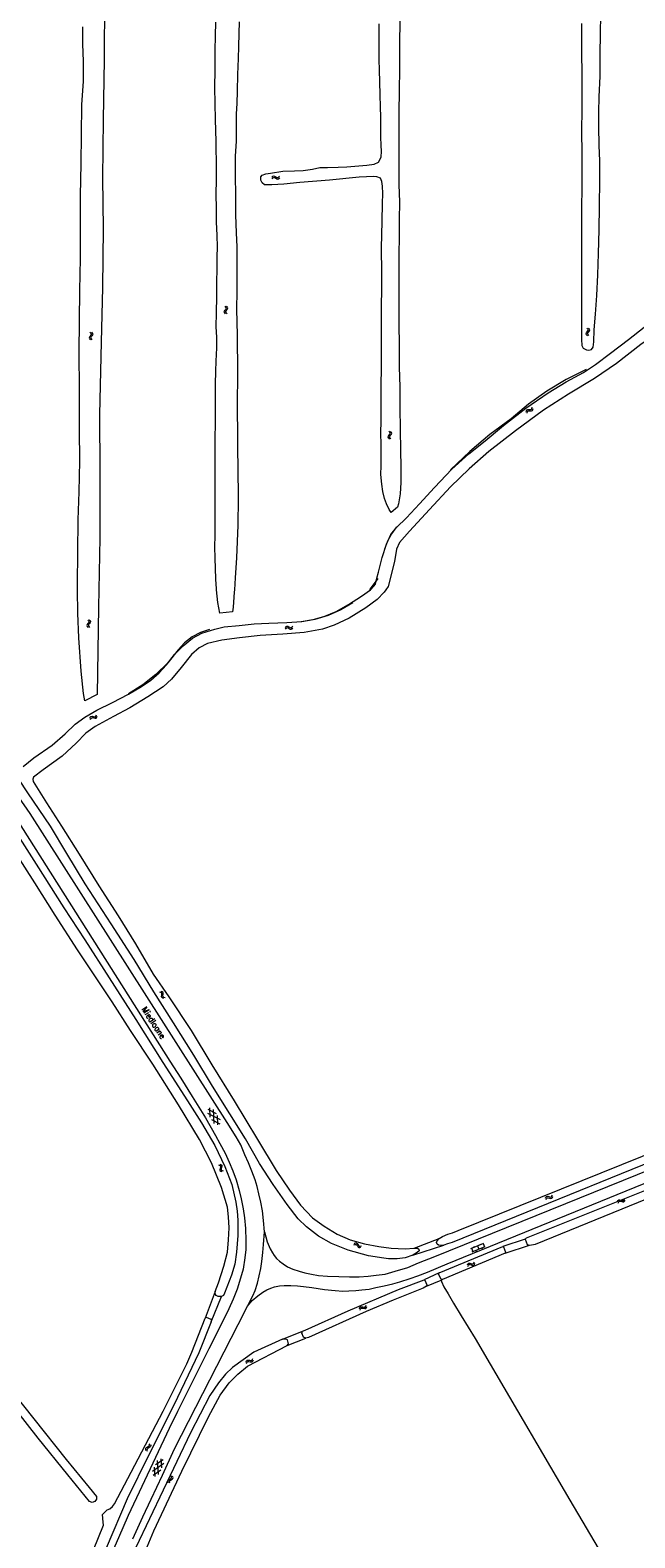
# Model space of a CAD drawing. Header units: metres. Extents: x 189705 to 199106, y 581686 to 588448.
# Tile 541 of 555: x 198564 to 198762, y 587189 to 587684. Entities that reach past the tile are written whole.
import ezdxf

# ---------------------------------------------------------------- set-up
doc = ezdxf.new("R2010")
doc.units = ezdxf.units.M
doc.layers.add('B-WA-OG-GBKN-G', color=7, linetype='Continuous', lineweight=18)
doc.styles.add('Style-STANDARD', font='STANDARD.shx')

msp = doc.modelspace()

# ---------------------------------------------------------------- linework, layer by layer
at = {"layer": 'B-WA-OG-GBKN-G'}
for p, q in [((198642.943, 587635.495), (198643.213, 587635.799)), ((198643.008, 587635.002), (198643.281, 587635.305)), ((198643.213, 587635.799), (198643.505, 587635.948)), ((198643.281, 587635.305), (198643.574, 587635.452)), ((198643.505, 587635.948), (198643.837, 587635.883)), ((198643.574, 587635.452), (198643.894, 587635.389)), ((198643.837, 587635.883), (198644.179, 587635.663)), ((198643.894, 587635.389), (198644.246, 587635.171)), ((198644.179, 587635.663), (198644.524, 587635.443)), ((198644.246, 587635.171), (198644.589, 587634.949)), ((198644.524, 587635.443), (198644.846, 587635.377)), ((198644.589, 587634.949), (198644.911, 587634.882)), ((198644.846, 587635.377), (198645.147, 587635.527)), ((198644.911, 587634.882), (198645.212, 587635.035)), ((198645.147, 587635.527), (198645.42, 587635.831)), ((198645.212, 587635.035), (198645.485, 587635.339)), ((198627.313, 587591.232), (198627.405, 587591.558)), ((198627.405, 587591.558), (198627.651, 587591.882)), ((198627.863, 587592.836), (198627.581, 587593.132)), ((198627.651, 587591.882), (198627.897, 587592.208)), ((198627.813, 587591.262), (198627.901, 587591.576)), ((198627.989, 587592.524), (198627.863, 587592.836)), ((198627.897, 587592.208), (198627.989, 587592.524)), ((198627.901, 587591.576), (198628.147, 587591.91)), ((198628.359, 587592.862), (198628.077, 587593.158)), ((198628.147, 587591.91), (198628.395, 587592.234)), ((198628.487, 587592.55), (198628.359, 587592.862)), ((198628.395, 587592.234), (198628.487, 587592.55)), ((198627.439, 587590.93), (198627.313, 587591.232)), ((198627.721, 587590.636), (198627.439, 587590.93)), ((198627.937, 587590.958), (198627.813, 587591.262)), ((198628.217, 587590.662), (198627.937, 587590.958)), ((198583.05, 587583.007), (198582.959, 587582.691)), ((198582.959, 587582.691), (198583.088, 587582.379)), ((198583.297, 587583.332), (198583.05, 587583.007)), ((198583.088, 587582.379), (198583.371, 587582.084)), ((198583.223, 587584.579), (198583.504, 587584.284)), ((198583.542, 587583.666), (198583.297, 587583.332)), ((198583.548, 587583.034), (198583.457, 587582.718)), ((198583.457, 587582.718), (198583.584, 587582.406)), ((198583.504, 587584.284), (198583.629, 587583.981)), ((198583.629, 587583.981), (198583.542, 587583.666)), ((198583.793, 587583.361), (198583.548, 587583.034)), ((198583.584, 587582.406), (198583.867, 587582.111)), ((198583.719, 587584.607), (198584.002, 587584.314)), ((198584.038, 587583.686), (198583.793, 587583.361)), ((198584.002, 587584.314), (198584.129, 587584.012)), ((198584.129, 587584.012), (198584.038, 587583.686)), ((198746.069, 587584.023), (198746.153, 587584.351)), ((198746.202, 587583.724), (198746.069, 587584.023)), ((198746.153, 587584.351), (198746.392, 587584.68)), ((198746.49, 587583.436), (198746.202, 587583.724)), ((198746.582, 587585.639), (198746.294, 587585.928)), ((198746.392, 587584.68), (198746.631, 587585.012)), ((198746.568, 587584.064), (198746.649, 587584.38)), ((198746.699, 587583.763), (198746.568, 587584.064)), ((198746.715, 587585.33), (198746.582, 587585.639)), ((198746.631, 587585.012), (198746.715, 587585.33)), ((198746.649, 587584.38), (198746.887, 587584.719)), ((198746.985, 587583.473), (198746.699, 587583.763)), ((198747.078, 587585.676), (198746.789, 587585.965)), ((198746.887, 587584.719), (198747.128, 587585.049)), ((198747.213, 587585.367), (198747.078, 587585.676)), ((198747.128, 587585.049), (198747.213, 587585.367)), ((198726.41, 587558.378), (198726.482, 587558.779)), ((198726.482, 587558.779), (198726.651, 587559.059)), ((198726.651, 587559.059), (198726.969, 587559.176)), ((198726.723, 587557.992), (198726.798, 587558.393)), ((198726.798, 587558.393), (198726.97, 587558.672)), ((198726.969, 587559.176), (198727.376, 587559.168)), ((198726.97, 587558.672), (198727.276, 587558.786)), ((198727.276, 587558.786), (198727.691, 587558.784)), ((198727.376, 587559.168), (198727.784, 587559.162)), ((198727.691, 587558.784), (198728.099, 587558.775)), ((198727.784, 587559.162), (198728.094, 587559.274)), ((198728.094, 587559.274), (198728.272, 587559.559)), ((198728.099, 587558.775), (198728.408, 587558.886)), ((198728.272, 587559.559), (198728.345, 587559.961)), ((198728.408, 587558.886), (198728.585, 587559.174)), ((198728.585, 587559.174), (198728.658, 587559.576)), ((198681.62, 587551.709), (198681.337, 587552.005)), ((198682.116, 587551.735), (198681.833, 587552.031)), ((198681.071, 587550.104), (198681.163, 587550.43)), ((198681.198, 587549.802), (198681.071, 587550.104)), ((198681.163, 587550.43), (198681.409, 587550.755)), ((198681.48, 587549.509), (198681.198, 587549.802)), ((198681.409, 587550.755), (198681.654, 587551.081)), ((198681.571, 587550.135), (198681.659, 587550.449)), ((198681.696, 587549.831), (198681.571, 587550.135)), ((198681.746, 587551.397), (198681.62, 587551.709)), ((198681.654, 587551.081), (198681.746, 587551.397)), ((198681.659, 587550.449), (198681.905, 587550.783)), ((198681.976, 587549.535), (198681.696, 587549.831)), ((198681.905, 587550.783), (198682.152, 587551.107)), ((198682.244, 587551.423), (198682.116, 587551.735)), ((198682.152, 587551.107), (198682.244, 587551.423)), ((198582.306, 587488.554), (198582.209, 587488.239)), ((198582.209, 587488.239), (198582.332, 587487.925)), ((198582.559, 587488.874), (198582.306, 587488.554)), ((198582.332, 587487.925), (198582.61, 587487.625)), ((198582.507, 587490.123), (198582.783, 587489.823)), ((198582.81, 587489.204), (198582.559, 587488.874)), ((198582.804, 587488.572), (198582.707, 587488.258)), ((198582.707, 587488.258), (198582.829, 587487.944)), ((198582.783, 587489.823), (198582.902, 587489.517)), ((198583.055, 587488.895), (198582.804, 587488.572)), ((198582.902, 587489.517), (198582.81, 587489.204)), ((198582.829, 587487.944), (198583.106, 587487.644)), ((198583.004, 587490.141), (198583.281, 587489.843)), ((198583.306, 587489.215), (198583.055, 587488.895)), ((198583.281, 587489.843), (198583.403, 587489.539)), ((198583.403, 587489.539), (198583.306, 587489.215)), ((198647.306, 587487.583), (198647.569, 587487.895)), ((198647.385, 587487.093), (198647.649, 587487.403)), ((198647.569, 587487.895), (198647.856, 587488.052)), ((198647.649, 587487.403), (198647.938, 587487.558)), ((198647.856, 587488.052), (198648.189, 587487.995)), ((198647.938, 587487.558), (198648.26, 587487.504)), ((198648.189, 587487.995), (198648.538, 587487.785)), ((198648.26, 587487.504), (198648.618, 587487.295)), ((198648.538, 587487.785), (198648.888, 587487.575)), ((198648.888, 587487.575), (198649.212, 587487.517)), ((198649.212, 587487.517), (198649.509, 587487.675)), ((198649.509, 587487.675), (198649.773, 587487.987)), ((198649.587, 587487.185), (198649.852, 587487.497)), ((198648.618, 587487.295), (198648.967, 587487.082)), ((198648.967, 587487.082), (198649.291, 587487.024)), ((198649.291, 587487.024), (198649.587, 587487.185)), ((198583.18, 587457.786), (198583.337, 587458.162)), ((198583.337, 587458.162), (198583.564, 587458.398)), ((198583.402, 587457.342), (198583.562, 587457.717)), ((198583.562, 587457.717), (198583.791, 587457.952)), ((198583.564, 587458.398), (198583.9, 587458.444)), ((198583.791, 587457.952), (198584.114, 587457.996)), ((198583.9, 587458.444), (198584.295, 587458.348)), ((198584.114, 587457.996), (198584.519, 587457.904)), ((198584.295, 587458.348), (198584.692, 587458.252)), ((198584.519, 587457.904), (198584.915, 587457.806)), ((198584.692, 587458.252), (198585.018, 587458.294)), ((198584.915, 587457.806), (198585.241, 587457.847)), ((198585.018, 587458.294), (198585.254, 587458.534)), ((198585.241, 587457.847), (198585.476, 587458.089)), ((198585.254, 587458.534), (198585.413, 587458.91)), ((198585.476, 587458.089), (198585.635, 587458.466)), ((198606.527, 587367.69), (198606.136, 587367.808)), ((198606.791, 587367.48), (198606.527, 587367.69)), ((198606.946, 587367.956), (198606.555, 587368.075)), ((198606.758, 587366.352), (198606.813, 587366.755)), ((198606.839, 587366.023), (198606.758, 587366.352)), ((198606.866, 587367.16), (198606.791, 587367.48)), ((198606.813, 587366.755), (198606.866, 587367.16)), ((198607.097, 587365.822), (198606.839, 587366.023)), ((198607.211, 587367.748), (198606.946, 587367.956)), ((198607.487, 587365.705), (198607.097, 587365.822)), ((198607.181, 587366.612), (198607.231, 587367.024)), ((198607.259, 587366.295), (198607.181, 587366.612)), ((198607.287, 587367.428), (198607.211, 587367.748)), ((198607.231, 587367.024), (198607.287, 587367.428)), ((198607.517, 587366.092), (198607.259, 587366.295)), ((198607.906, 587365.972), (198607.517, 587366.092)), ((198621.911, 587329.382), (198624.617, 587327.976)), ((198622.68, 587326.74), (198622.545, 587329.788)), ((198623.984, 587324.695), (198623.781, 587329.287)), ((198621.843, 587328.052), (198625.922, 587325.932)), ((198623.145, 587326.01), (198625.851, 587324.602)), ((198625.217, 587324.197), (198625.082, 587327.247)), ((198625.407, 587311.107), (198625.78, 587310.942)), ((198625.78, 587310.942), (198626.012, 587310.71)), ((198625.955, 587309.983), (198625.852, 587309.589)), ((198625.852, 587309.589), (198625.89, 587309.262)), ((198625.854, 587311.323), (198626.228, 587311.161)), ((198625.89, 587309.262), (198626.129, 587309.024)), ((198626.052, 587310.387), (198625.955, 587309.983)), ((198626.012, 587310.71), (198626.052, 587310.387)), ((198626.228, 587311.161), (198626.461, 587310.932)), ((198626.402, 587310.202), (198626.301, 587309.806)), ((198626.301, 587309.806), (198626.339, 587309.479)), ((198626.339, 587309.479), (198626.576, 587309.24)), ((198626.503, 587310.596), (198626.402, 587310.202)), ((198626.461, 587310.932), (198626.503, 587310.596)), ((198626.576, 587309.24), (198626.951, 587309.077)), ((198626.129, 587309.024), (198626.504, 587308.86)), ((198732.679, 587300.121), (198732.853, 587300.489)), ((198732.853, 587300.489), (198733.09, 587300.715)), ((198732.88, 587299.667), (198733.056, 587300.034)), ((198733.056, 587300.034), (198733.296, 587300.258)), ((198733.09, 587300.715), (198733.427, 587300.745)), ((198733.296, 587300.258), (198733.621, 587300.288)), ((198733.427, 587300.745), (198733.817, 587300.631)), ((198733.621, 587300.288), (198734.021, 587300.178)), ((198733.817, 587300.631), (198734.21, 587300.518)), ((198734.021, 587300.178), (198734.412, 587300.062)), ((198734.21, 587300.518), (198734.538, 587300.545)), ((198734.412, 587300.062), (198734.74, 587300.089)), ((198734.538, 587300.545), (198734.784, 587300.774)), ((198734.74, 587300.089), (198734.986, 587300.32)), ((198734.784, 587300.774), (198734.96, 587301.143)), ((198734.986, 587300.32), (198735.161, 587300.689)), ((198756.371, 587298.988), (198756.551, 587299.354)), ((198756.551, 587299.354), (198756.791, 587299.576)), ((198756.791, 587299.576), (198757.129, 587299.601)), ((198757.129, 587299.601), (198757.518, 587299.48)), ((198757.518, 587299.48), (198757.908, 587299.36)), ((198757.908, 587299.36), (198758.237, 587299.382)), ((198758.237, 587299.382), (198758.487, 587299.607)), ((198758.487, 587299.607), (198758.668, 587299.973)), ((198758.681, 587299.15), (198758.862, 587299.516)), ((198756.565, 587298.531), (198756.747, 587298.895)), ((198756.747, 587298.895), (198756.99, 587299.116)), ((198756.99, 587299.116), (198757.316, 587299.141)), ((198757.316, 587299.141), (198757.714, 587299.024)), ((198757.714, 587299.024), (198758.103, 587298.901)), ((198758.103, 587298.901), (198758.431, 587298.923)), ((198758.431, 587298.923), (198758.681, 587299.15)), ((198669.78, 587284.803), (198670.155, 587284.96)), ((198669.93, 587285.276), (198670.304, 587285.436)), ((198670.155, 587284.96), (198670.484, 587284.969)), ((198670.304, 587285.436), (198670.631, 587285.448)), ((198670.484, 587284.969), (198670.746, 587284.777)), ((198670.631, 587285.448), (198670.904, 587285.247)), ((198670.746, 587284.777), (198670.972, 587284.429)), ((198670.904, 587285.247), (198671.121, 587284.903)), ((198670.972, 587284.429), (198671.188, 587284.083)), ((198671.121, 587284.903), (198671.339, 587284.558)), ((198671.339, 587284.558), (198671.603, 587284.36)), ((198671.603, 587284.36), (198671.939, 587284.369)), ((198671.939, 587284.369), (198672.316, 587284.528)), ((198708.215, 587283.636), (198712.492, 587285.328)), ((198709.175, 587284.339), (198709.286, 587284.06)), ((198710.353, 587284.482), (198710.795, 587283.366)), ((198711.312, 587285.184), (198711.423, 587284.905)), ((198712.306, 587285.255), (198712.747, 587284.139)), ((198671.188, 587284.083), (198671.452, 587283.885)), ((198671.452, 587283.885), (198671.789, 587283.895)), ((198671.789, 587283.895), (198672.165, 587284.055)), ((198708.401, 587283.709), (198708.842, 587282.593)), ((198708.656, 587282.52), (198712.933, 587284.212)), ((198709.82, 587282.981), (198709.931, 587282.702)), ((198711.771, 587283.752), (198711.882, 587283.474)), ((198707.066, 587278.192), (198707.256, 587278.552)), ((198707.248, 587277.73), (198707.44, 587278.089)), ((198707.256, 587278.552), (198707.503, 587278.767)), ((198707.44, 587278.089), (198707.689, 587278.303)), ((198707.503, 587278.767), (198707.841, 587278.783)), ((198707.689, 587278.303), (198708.015, 587278.318)), ((198707.841, 587278.783), (198708.226, 587278.652)), ((198708.015, 587278.318), (198708.41, 587278.19)), ((198708.226, 587278.652), (198708.613, 587278.522)), ((198708.41, 587278.19), (198708.795, 587278.058)), ((198708.613, 587278.522), (198708.942, 587278.534)), ((198708.795, 587278.058), (198709.124, 587278.07)), ((198708.942, 587278.534), (198709.198, 587278.753)), ((198709.124, 587278.07), (198709.38, 587278.29)), ((198709.198, 587278.753), (198709.39, 587279.114)), ((198709.38, 587278.29), (198709.571, 587278.651)), ((198673.486, 587264.369), (198673.715, 587264.615)), ((198673.715, 587264.615), (198673.862, 587264.997)), ((198673.949, 587264.178), (198674.097, 587264.559)), ((198671.663, 587263.808), (198671.809, 587264.188)), ((198671.809, 587264.188), (198672.029, 587264.431)), ((198671.898, 587263.37), (198672.047, 587263.749)), ((198672.029, 587264.431), (198672.363, 587264.486)), ((198672.047, 587263.749), (198672.269, 587263.991)), ((198672.269, 587263.991), (198672.59, 587264.045)), ((198672.363, 587264.486), (198672.761, 587264.401)), ((198672.59, 587264.045), (198672.997, 587263.964)), ((198672.761, 587264.401), (198673.161, 587264.317)), ((198672.997, 587263.964), (198673.396, 587263.878)), ((198673.161, 587264.317), (198673.486, 587264.369)), ((198673.396, 587263.878), (198673.721, 587263.929)), ((198673.721, 587263.929), (198673.949, 587264.178)), ((198634.431, 587246.316), (198634.59, 587246.692)), ((198634.59, 587246.692), (198634.818, 587246.926)), ((198634.65, 587245.871), (198634.812, 587246.245)), ((198634.812, 587246.245), (198635.042, 587246.479)), ((198634.818, 587246.926), (198635.153, 587246.971)), ((198635.042, 587246.479), (198635.366, 587246.522)), ((198635.153, 587246.971), (198635.548, 587246.872)), ((198635.366, 587246.522), (198635.77, 587246.428)), ((198635.548, 587246.872), (198635.945, 587246.775)), ((198635.77, 587246.428), (198636.165, 587246.327)), ((198635.945, 587246.775), (198636.271, 587246.815)), ((198636.165, 587246.327), (198636.492, 587246.368)), ((198636.271, 587246.815), (198636.508, 587247.054)), ((198636.492, 587246.368), (198636.728, 587246.608)), ((198636.508, 587247.054), (198636.669, 587247.43)), ((198636.728, 587246.608), (198636.889, 587246.984)), ((198601.503, 587217.91), (198601.476, 587217.574)), ((198601.476, 587217.574), (198601.594, 587217.182)), ((198601.728, 587218.15), (198601.503, 587217.91)), ((198602.095, 587218.327), (198601.728, 587218.15)), ((198601.959, 587217.708), (198601.93, 587217.373)), ((198601.93, 587217.373), (198602.048, 587216.981)), ((198602.184, 587217.949), (198601.959, 587217.708)), ((198602.466, 587218.514), (198602.095, 587218.327)), ((198602.55, 587218.128), (198602.184, 587217.949)), ((198602.686, 587218.754), (198602.466, 587218.514)), ((198602.916, 587218.306), (198602.55, 587218.128)), ((198602.597, 587219.472), (198602.713, 587219.082)), ((198602.713, 587219.082), (198602.686, 587218.754)), ((198603.146, 587218.555), (198602.916, 587218.306)), ((198603.051, 587219.271), (198603.17, 587218.881)), ((198603.17, 587218.881), (198603.146, 587218.555)), ((198607.498, 587212.927), (198603.702, 587210.335)), ((198606.446, 587210.74), (198603.927, 587209.021)), ((198604.605, 587208.695), (198604.375, 587211.737)), ((198607.271, 587214.237), (198604.749, 587212.515)), ((198605.772, 587209.338), (198605.426, 587213.922)), ((198606.822, 587211.521), (198606.593, 587214.563)), ((198608.821, 587207.064), (198608.839, 587207.391)), ((198608.946, 587206.677), (198608.821, 587207.064)), ((198608.839, 587207.391), (198609.064, 587207.644)), ((198609.064, 587207.644), (198609.426, 587207.828)), ((198609.281, 587206.872), (198609.302, 587207.2)), ((198609.404, 587206.484), (198609.281, 587206.872)), ((198609.302, 587207.2), (198609.518, 587207.444)), ((198609.426, 587207.828), (198609.79, 587208.015)), ((198609.518, 587207.444), (198609.885, 587207.637)), ((198609.79, 587208.015), (198610.01, 587208.259)), ((198609.885, 587207.637), (198610.249, 587207.821)), ((198610.033, 587208.595), (198609.908, 587208.984)), ((198610.01, 587208.259), (198610.033, 587208.595)), ((198610.249, 587207.821), (198610.47, 587208.065)), ((198610.491, 587208.402), (198610.366, 587208.791)), ((198610.47, 587208.065), (198610.491, 587208.402))]:
    msp.add_line(p, q, dxfattribs=at)
at = {"layer": 'B-WA-OG-GBKN-G', "flags": 128}
for points in [[(198587.968, 587694.343), (198587.876, 587674.045), (198587.58, 587654.423), (198587.299, 587635.189), (198587.525, 587618.7), (198587.308, 587599.233), (198586.918, 587581.374), (198586.406, 587557.591), (198586.426, 587538.887), (198586.443, 587516.995), (198586.113, 587500)], [(198624.752, 587500), (198624.723, 587500.284), (198624.558, 587503.48), (198624.421, 587507.051), (198624.289, 587510.273), (198624.238, 587514.162), (198624.314, 587517.674), (198624.364, 587520.998), (198624.296, 587525.451), (198624.305, 587529.761), (198624.35, 587533.377), (198624.353, 587537.745), (198624.284, 587541.945), (198624.297, 587545.795), (198624.332, 587550.046), (198624.381, 587554.414), (198624.428, 587558.516), (198624.411, 587562.761), (198624.435, 587567.473), (198624.535, 587571.821), (198624.643, 587575.048), (198624.841, 587579.434), (198624.82, 587582.973), (198624.643, 587586.344), (198624.718, 587590.919), (198624.811, 587596.285), (198624.874, 587600.983), (198624.949, 587605.435), (198624.982, 587609.311), (198625.063, 587612.557), (198625.006, 587616.478), (198624.775, 587620.763), (198624.747, 587625.281), (198624.673, 587629.895), (198624.704, 587634.665), (198624.704, 587638.249), (198624.621, 587647.291), (198624.444, 587654.505), (198624.252, 587664.959), (198624.301, 587670.779), (198624.347, 587677.162), (198624.469, 587681.99), (198624.492, 587686.429)], [(198632.16, 587686.558), (198632.075, 587682.761), (198631.969, 587678.426), (198631.903, 587674.525), (198631.668, 587669.205), (198631.498, 587663.794), (198631.373, 587659.764), (198631.232, 587656.304), (198631.16, 587647.296), (198630.843, 587642.411), (198630.84, 587636.766), (198630.955, 587628.871), (198630.938, 587623.117), (198631.167, 587617.27), (198631.408, 587612.609), (198631.398, 587608.065), (198631.465, 587603.503), (198631.417, 587597.962), (198631.284, 587592.298), (198631.41, 587587.832), (198631.557, 587583.716), (198631.571, 587579.983), (198631.603, 587574.889)], [(198661.155, 587638.748), (198664.713, 587638.762), (198667.52, 587638.916), (198674.088, 587639.42), (198676.507, 587639.777), (198677.936, 587640.495), (198678.761, 587642.124), (198678.901, 587644.048), (198678.813, 587645.915), (198678.692, 587648.761), (198678.729, 587652.235), (198678.641, 587655.262), (198678.555, 587658.593), (198678.439, 587662.58), (198678.312, 587666.838), (198678.19, 587670.702), (198678.155, 587674.13), (198678.123, 587677.922), (198678.1, 587682.322), (198678.158, 587685.88)], [(198684.871, 587686.882), (198684.812, 587679.319), (198684.752, 587671.419), (198684.731, 587663.591), (198684.561, 587657.065), (198684.573, 587650.578), (198684.534, 587644.201), (198684.599, 587639.385), (198684.612, 587633.053), (198684.764, 587627.408), (198684.714, 587621.484), (198684.71, 587615.658), (198684.547, 587610.416), (198684.537, 587606.002), (198684.553, 587599.061), (198684.573, 587592.839), (198684.628, 587587.11), (198684.671, 587580.441), (198684.737, 587573.156), (198684.879, 587566.681), (198684.914, 587559.649), (198685.028, 587552.869), (198685.152, 587545.675), (198685.268, 587540.49), (198685.254, 587535.279), (198684.995, 587531.463), (198684.524, 587528.167), (198684.15, 587527.177)], [(198744.536, 587686.023), (198744.534, 587678.149), (198744.623, 587667.688), (198744.685, 587658.394), (198744.577, 587650.119), (198744.668, 587643.845), (198744.629, 587633.728), (198744.525, 587623.735), (198744.557, 587608.57), (198744.528, 587595.343), (198744.527, 587587.76), (198744.549, 587584.487), (198744.57, 587582.212), (198744.637, 587580.177), (198745.061, 587579.403), (198746.127, 587578.756), (198746.982, 587578.687), (198747.833, 587578.942), (198748.329, 587579.672), (198748.526, 587581.407), (198748.643, 587585.341), (198749.072, 587590.556), (198749.583, 587596.684), (198749.858, 587603.494), (198750.16, 587610.492), (198750.291, 587618.21), (198750.39, 587626.051), (198750.596, 587634.592), (198750.583, 587640.943), (198750.376, 587645.948), (198750.194, 587652.203), (198750.192, 587656.921), (198750.328, 587661.859), (198750.616, 587668.662), (198750.667, 587675.94), (198750.714, 587682.647), (198750.883, 587688.939)], [(198579.193, 587500), (198579.165, 587501.945), (198579.283, 587512.255), (198579.351, 587522.909), (198579.664, 587532.169), (198579.879, 587542.278), (198579.802, 587552.583), (198579.792, 587565.642), (198579.713, 587577.911), (198579.786, 587588.287), (198579.915, 587598.318), (198580.132, 587608.836), (198580.115, 587619.387), (198580.115, 587629.413), (198580.37, 587639.975), (198580.497, 587649.43), (198580.522, 587659.333), (198581.074, 587667.114), (198581.14, 587673.64), (198580.851, 587679.169), (198580.881, 587684.892)], [(198682.06, 587525.341), (198681.437, 587526.407), (198680.564, 587528.174), (198679.874, 587530.005), (198679.367, 587532.289), (198679.03, 587534.721), (198678.722, 587537.905), (198678.749, 587540.659), (198678.838, 587543.984), (198678.766, 587547.6), (198678.715, 587551.502), (198678.799, 587555.364), (198678.788, 587559.415), (198678.777, 587563.498), (198678.839, 587568.021), (198678.885, 587571.89), (198678.875, 587576.349), (198678.905, 587580.782), (198678.939, 587584.929), (198678.866, 587589.557), (198678.92, 587593.711), (198679.014, 587598.234), (198678.987, 587604.184), (198678.944, 587612.188), (198679.074, 587621.079), (198679.175, 587626.827), (198679.283, 587630.158), (198679.211, 587632.582), (198678.979, 587634.08), (198678.538, 587635.197), (198677.399, 587635.676), (198676.402, 587635.746), (198671.527, 587635.493), (198661.872, 587634.519), (198652.146, 587633.733), (198646.803, 587633.197), (198642.953, 587633.029), (198640.535, 587632.996), (198639.728, 587633.609), (198639.305, 587634.525), (198639.324, 587635.646), (198639.755, 587636.234), (198640.969, 587636.623), (198642.499, 587636.79), (198646.553, 587637.54), (198650.306, 587637.624), (198653.145, 587637.707), (198656.233, 587638.203), (198658.717, 587638.65), (198661.155, 587638.748)], [(198786.987, 587531.617), (198781.064, 587551.842), (198775.37, 587571.12), (198771.582, 587583.226), (198770.863, 587584.403), (198770.366, 587584.801), (198769.84, 587584.7), (198769.313, 587584.288), (198764.012, 587580.595), (198755.995, 587574.266), (198748.847, 587569.345), (198740.227, 587564.263), (198732.099, 587559.036), (198722.913, 587552.194), (198714.154, 587545.37), (198707.625, 587539.733), (198701.548, 587533.828), (198694.672, 587526.397), (198688.095, 587519.205), (198684.849, 587515.566), (198683.866, 587513.374), (198683.112, 587509.231), (198681.067, 587501.082), (198680.339, 587500)], [(198691.365, 587528.234), (198696.273, 587533.569), (198701.929, 587539.586), (198707.594, 587544.664), (198712.885, 587548.908), (198718.938, 587553.97), (198726.291, 587559.629), (198733.563, 587564.718), (198739.453, 587568.33), (198745.133, 587571.34), (198749.074, 587573.964), (198754.025, 587577.71), (198759.979, 587582.222), (198765.113, 587586.298)], [(198631.603, 587574.889), (198631.603, 587568.699), (198631.574, 587563.074), (198631.579, 587557.734), (198631.604, 587552.62), (198631.662, 587546.204), (198631.76, 587540.196), (198631.895, 587529.949), (198631.701, 587521.213), (198631.322, 587510.509), (198630.828, 587503.901), (198630.611, 587500)], [(198746.059, 587572.349), (198739.447, 587569.034), (198733.112, 587565.216), (198727.094, 587560.916), (198721.428, 587556.162)], [(198721.428, 587556.162), (198714.478, 587550.96), (198707.836, 587545.37), (198701.525, 587539.409)], [(198675.288, 587500), (198675.549, 587500.189), (198676.887, 587501.867), (198677.415, 587503.835), (198677.899, 587505.802), (198679.109, 587510.605), (198680.532, 587514.94), (198682.013, 587518.127), (198683.775, 587520.419), (198687.122, 587523.642), (198691.365, 587528.234)], [(198684.15, 587527.177), (198682.06, 587525.341)], [(198683.87, 587520.686), (198682.205, 587518.412), (198680.873, 587515.929), (198679.9, 587513.284)], [(198677.669, 587503.727), (198675.206, 587500.278), (198674.957, 587500)], [(198637.462, 587306.193), (198636.358, 587309.044), (198635.304, 587311.794), (198634.096, 587314.417), (198632.714, 587317.676), (198631.228, 587320.326), (198628.251, 587325.042), (198563.574, 587426.543), (198559.939, 587431.846), (198556.808, 587436.13), (198553.777, 587440.033), (198551.224, 587442.917), (198548.291, 587446.184), (198544.548, 587450.192), (198541.689, 587452.874), (198537.135, 587457.267), (198532.099, 587461.84), (198526.353, 587466.874), (198489.038, 587500)], [(198561.3, 587441.965), (198564.842, 587444.759), (198570.858, 587448.993), (198575.142, 587452.665), (198578.386, 587455.843), (198581.547, 587458.121), (198585.513, 587460.472), (198590.678, 587463.012), (198595.87, 587465.74), (198600.173, 587468.187), (198603.166, 587470.349), (198605.906, 587472.681), (198608.357, 587475.325), (198611.018, 587478.707), (198613.768, 587481.558), (198616.892, 587484.095), (198619.992, 587485.732), (198624.179, 587487.032), (198627.242, 587487.781), (198632.163, 587488.209), (198637.13, 587488.819), (198641.947, 587489.073), (198647.871, 587489.204), (198652.773, 587489.62), (198656.529, 587490.255), (198660.338, 587491.285), (198664.027, 587492.802), (198668.122, 587495.101), (198672.355, 587497.879), (198675.288, 587500)], [(198680.339, 587500), (198679.807, 587499.209), (198677.507, 587496.842), (198673.766, 587494.042), (198668.298, 587490.661), (198663.393, 587488.328), (198659.53, 587487.039), (198653.523, 587485.948), (198646.534, 587485.453), (198639.04, 587484.967), (198632.263, 587484.198), (198626.517, 587483.411), (198621.832, 587482.392), (198619.051, 587480.961), (198616.584, 587478.777), (198613.211, 587474.446), (198609.97, 587470.658), (198607.222, 587468.158), (198602.215, 587464.839), (198596.312, 587461.221), (198590.97, 587458.397), (198584.893, 587455.104), (198581.926, 587452.929), (198578.714, 587449.594), (198574.145, 587445.333), (198567.828, 587440.797), (198564.725, 587438.48), (198564.436, 587437.736)], [(198581.565, 587463.475), (198581.059, 587465.921), (198580.364, 587473.215), (198579.631, 587484.243), (198579.303, 587492.326), (198579.193, 587500)], [(198586.113, 587500), (198586.001, 587494.249), (198585.594, 587465.618)], [(198625.862, 587492.339), (198625.18, 587495.758), (198624.752, 587500)], [(198630.611, 587500), (198630.57, 587499.255), (198630.339, 587495.893), (198630.201, 587494.293), (198629.992, 587492.693)], [(198629.992, 587492.693), (198625.862, 587492.339)], [(198669.504, 587495.732), (198665.587, 587493.407), (198661.417, 587491.572), (198657.057, 587490.253), (198652.57, 587489.469)], [(198622.453, 587486.913), (198619.498, 587485.95), (198616.753, 587484.493), (198614.3, 587482.583), (198612.214, 587480.279)], [(198612.214, 587480.279), (198608.779, 587475.988), (198604.877, 587472.115), (198600.56, 587468.712), (198595.884, 587465.823)], [(198585.594, 587465.618), (198581.565, 587463.475)], [(198604.192, 587367.932), (198597.759, 587378.484), (198590.198, 587390.228), (198581.615, 587403.422), (198575.684, 587413.336), (198570.267, 587422.327), (198562.87, 587433.253), (198559.9, 587437.785)], [(198564.436, 587437.736), (198564.626, 587436.983), (198568.972, 587430.013), (198573.928, 587422.282), (198579.669, 587413.147), (198586.135, 587402.718), (198592.5, 587392.918), (198598.201, 587383.66), (198603.976, 587373.669), (198609.096, 587366.261), (198616.401, 587355.173), (198623.2, 587343.887), (198630.52, 587332.08), (198638.239, 587319.435), (198644.317, 587309.254), (198648.671, 587302.712), (198652.327, 587297.845), (198656.259, 587293.658), (198660.062, 587290.91), (198664.3, 587288.276), (198668.645, 587286.452), (198673.344, 587285.151), (198677.999, 587284.252), (198682.066, 587283.738), (198686.686, 587283.442), (198689.578, 587283.752)], [(198550.629, 587431.267), (198552.706, 587429.409), (198557.158, 587423.074), (198565.528, 587409.809), (198574.619, 587395.563), (198581.576, 587385.021), (198589.554, 587372.466), (198598.298, 587358.843)], [(198559.267, 587424.506), (198609.387, 587345.132), (198613.02, 587339.549), (198616.752, 587333.534), (198621.166, 587326.525), (198624.391, 587320.741), (198625.853, 587318.091), (198627.566, 587314.881), (198628.924, 587312.003), (198630.13, 587309.1), (198631.234, 587306.147), (198632.208, 587302.636), (198632.881, 587299.939), (198633.5, 587296.607), (198633.969, 587293.682), (198634.281, 587290.123), (198634.414, 587286.184), (198634.349, 587283.313), (198634.056, 587280.545), (198633.479, 587276.863), (198632.676, 587273.869), (198631.514, 587270.266), (198630.201, 587266.918), (198628.762, 587263.774), (198626.913, 587259.946), (198622.214, 587250.593), (198615.718, 587237.538), (198611.919, 587230.086), (198609.171, 587224.484), (198595.785, 587195.861), (198592.546, 587188.584), (198589.1, 587180.546)], [(198624.298, 587269.46), (198625.402, 587272.364), (198627.212, 587277.844), (198628.415, 587282.381), (198628.741, 587286.43), (198628.885, 587290.422), (198628.728, 587294.045), (198628.375, 587297.132), (198626.354, 587303.636), (198623.149, 587311.722), (198619.216, 587319.402), (198612.269, 587330.845), (198603.815, 587344.129), (198596.53, 587355.268), (198590.467, 587364.651), (198584.396, 587373.795), (198579.161, 587381.716), (198571.832, 587393.089), (198565.114, 587403.694), (198558.609, 587414.006)], [(198689.235, 587281.394), (198686.69, 587280.545), (198684.018, 587280.196), (198681.173, 587280.256), (198679.638, 587280.381), (198674.62, 587281.204), (198667.915, 587283.021), (198662.527, 587285.213), (198658.237, 587287.666), (198654.292, 587290.674), (198651.513, 587293.352), (198647.921, 587298.069), (198643.315, 587304.626), (198638.904, 587311.525), (198634.235, 587319.637), (198629.177, 587327.848), (198623.488, 587336.932), (198617.325, 587347.087), (198610.633, 587357.717), (198604.192, 587367.932)], [(198598.298, 587358.843), (198607.123, 587344.727), (198615.218, 587332.093), (198619.866, 587324.856), (198624.222, 587317.458), (198627.504, 587310.513), (198629.736, 587304.617), (198631.06, 587298.823), (198631.557, 587295.845), (198631.794, 587292.928), (198631.768, 587287.892), (198631.345, 587282.418), (198630.754, 587278.494), (198629.692, 587274.883), (198627.419, 587268.925), (198627.046, 587268.215), (198626.383, 587267.797)], [(198640.479, 587289.026), (198641.327, 587285.744), (198642.332, 587283.477), (198643.114, 587282.228), (198643.72, 587281.336), (198644.452, 587280.341), (198645.439, 587279.473), (198646.604, 587278.578), (198648.023, 587277.605), (198649.799, 587276.783), (198651.88, 587276.112), (198653.758, 587275.595), (198655.942, 587275.127), (198658.177, 587274.735), (198661.227, 587274.567), (198664.887, 587274.422), (198668.344, 587274.278), (198671.623, 587274.339), (198674.548, 587274.553), (198677.193, 587274.82), (198680.144, 587275.212), (198683.427, 587276.11), (198687.527, 587277.386), (198691.093, 587278.944), (198696.416, 587280.951), (198881.624, 587355.971)], [(198597.247, 587188.18), (198600.588, 587195.507), (198603.336, 587201.236), (198606.985, 587209.096), (198610.994, 587217.767), (198631.838, 587258.601), (198634.943, 587264.608), (198636.478, 587266.481), (198638.291, 587268.098), (198639.924, 587269.285), (198641.249, 587270.04), (198642.574, 587270.618), (198643.822, 587271.019), (198645.476, 587271.367), (198646.976, 587271.435), (198649.162, 587271.476), (198651.297, 587271.338), (198653.329, 587271.074), (198655.997, 587270.781), (198660.163, 587270.177), (198663.695, 587269.804), (198666.185, 587269.613), (198668.219, 587269.654), (198670.508, 587269.796), (198672.416, 587270.04), (198674.832, 587270.257), (198677.021, 587270.806), (198679.794, 587271.326), (198682.568, 587271.973), (198684.91, 587272.673), (198688.297, 587273.8), (198690.843, 587274.626), (198693.95, 587275.83), (198700.446, 587278.568), (198882.55, 587352.892)], [(198879.542, 587348.247), (198878.781, 587348.053), (198873.465, 587346.1), (198853.302, 587338.046), (198823.176, 587325.491), (198772.283, 587305.376), (198726.402, 587286.979), (198726.001, 587286.685)], [(198727.497, 587284.65), (198729.397, 587285.05), (198766.198, 587299.978), (198811.879, 587318.411), (198851.489, 587334.069), (198880.494, 587346.112)], [(198697.843, 587286.839), (198698.965, 587287.52), (198700.698, 587288.274), (198702.175, 587288.8), (198704.034, 587289.502), (198791.683, 587324.902), (198792.753, 587325.304), (198793.695, 587325.604)], [(198793.554, 587322.809), (198792.56, 587322.382), (198702.057, 587285.624), (198700.58, 587285.098), (198699.358, 587284.697)], [(198634.943, 587264.608), (198636.638, 587268.081), (198637.46, 587269.779), (198638.235, 587272.241), (198638.78, 587274.576), (198639.326, 587277.063), (198639.643, 587279.349), (198639.988, 587282.244), (198640.23, 587284.936), (198640.479, 587289.026), (198640.218, 587292.788), (198639.801, 587295.992), (198639.282, 587298.815), (198638.634, 587301.511), (198638.061, 587303.954), (198637.462, 587306.193)], [(198689.235, 587281.394), (198699.358, 587284.697)], [(198689.578, 587283.752), (198697.843, 587286.839)], [(198699.358, 587284.697), (198698.493, 587284.6), (198697.604, 587284.706), (198697.148, 587284.988), (198696.922, 587285.573), (198697.128, 587286.131), (198697.843, 587286.839)], [(198726.001, 587286.685), (198718.674, 587284.206)], [(198719.518, 587282.027), (198727.497, 587284.65)], [(198726.001, 587286.685), (198726.668, 587284.892), (198727.497, 587284.65)], [(198689.578, 587283.752), (198690.686, 587283.739), (198691.177, 587283.38), (198691.264, 587282.81), (198690.594, 587282.269), (198689.235, 587281.394)], [(198697.871, 587275.602), (198718.674, 587284.206)], [(198719.518, 587282.027), (198698.931, 587273.458)], [(198718.674, 587284.206), (198718.98, 587284.115), (198719.644, 587282.368), (198719.518, 587282.027)], [(198697.871, 587275.602), (198692.877, 587273.309)], [(198698.931, 587273.458), (198698.445, 587273.441), (198697.637, 587275.26), (198697.871, 587275.602)], [(198653.823, 587256.731), (198667.998, 587263.089), (198684.512, 587270.171), (198692.877, 587273.309)], [(198693.708, 587271.238), (198692.605, 587270.567), (198682.681, 587266.624), (198673.832, 587262.896), (198654.978, 587254.352), (198654.103, 587254.203)], [(198692.877, 587273.309), (198693.172, 587273.174), (198693.789, 587271.641), (198693.708, 587271.238)], [(198693.708, 587271.238), (198698.428, 587273.244)], [(198698.428, 587273.244), (198698.931, 587273.458)], [(198698.428, 587273.244), (198698.587, 587272.758), (198699.367, 587271.052), (198700.779, 587268.733), (198702.518, 587265.624), (198705.014, 587261.495), (198709.68, 587254.002), (198714.595, 587245.592), (198740.711, 587200.971), (198767.509, 587155.482), (198771.066, 587149.95), (198772.63, 587147.528), (198774.522, 587144.699), (198775.33, 587143.526), (198775.987, 587142.684), (198776.671, 587142.299), (198777.535, 587142.117), (198778.323, 587142.241), (198791.747, 587147.562)], [(198624.298, 587269.46), (198621.043, 587260.726)], [(198622.957, 587259.475), (198626.383, 587267.797)], [(198626.383, 587267.797), (198625.326, 587267.815), (198624.661, 587268.175), (198624.287, 587268.676), (198624.298, 587269.46)], [(198582.802, 587180.468), (198584.382, 587184.581), (198587.63, 587192.727), (198587.584, 587193.76), (198587.379, 587196.223), (198588.891, 587197.795), (198589.733, 587198.128), (198590.64, 587198.906), (198591.324, 587199.779), (198596.737, 587210.104), (198607.245, 587230.214), (198615.043, 587245.732), (198616.675, 587249.601), (198621.043, 587260.726)], [(198621.043, 587260.726), (198621.335, 587261.045), (198622.847, 587260.419), (198623.082, 587260.1), (198622.957, 587259.475)], [(198622.957, 587259.475), (198618.923, 587249.321), (198610.719, 587232.176), (198602.544, 587215.863), (198595.424, 587201.326), (198588.505, 587185.205), (198586.969, 587181.344), (198586.079, 587179.335), (198585.702, 587178.819)], [(198646.376, 587253.779), (198653.823, 587256.731)], [(198654.103, 587254.203), (198653.356, 587254.481), (198652.781, 587255.741), (198653.016, 587256.146)], [(198646.376, 587253.779), (198637.024, 587249.585), (198630.056, 587244.51), (198627.691, 587242.274), (198625.388, 587239.516), (198622.603, 587235.357), (198616.255, 587223.046), (198598.319, 587185.422)], [(198639.221, 587117.984), (198638.741, 587119.134), (198626.464, 587139.263), (198604.122, 587175.211), (198600.405, 587181.154), (198600.385, 587181.676), (198604.179, 587190.895), (198613.357, 587210.46), (198622.115, 587228.311), (198626.011, 587235.375), (198628.922, 587239.492), (198631.789, 587242.271), (198634.929, 587244.903), (198647.963, 587251.77)], [(198647.963, 587251.77), (198648.361, 587252.293), (198648.007, 587253.569), (198647.484, 587253.799), (198646.376, 587253.779)], [(198647.963, 587251.77), (198654.103, 587254.203)], [(198554.622, 587240.46), (198564.854, 587227.647), (198575.414, 587214.267), (198583.007, 587205.051), (198585.41, 587202.148), (198585.334, 587201.235), (198584.837, 587200.453), (198583.915, 587200.153), (198583.049, 587200.527), (198576.017, 587209.3), (198566.254, 587221.301), (198555.773, 587234.803)]]:
    msp.add_lwpolyline(points, dxfattribs=at)

# ---------------------------------------------------------------- texts
at = {"layer": 'B-WA-OG-GBKN-G', "style": 'Style-STANDARD'}
msp.add_text('Miedloane', height=2, rotation=303.1656, dxfattribs=at).set_placement((198600.092, 587362.167))

doc.saveas('drawing.dxf')
